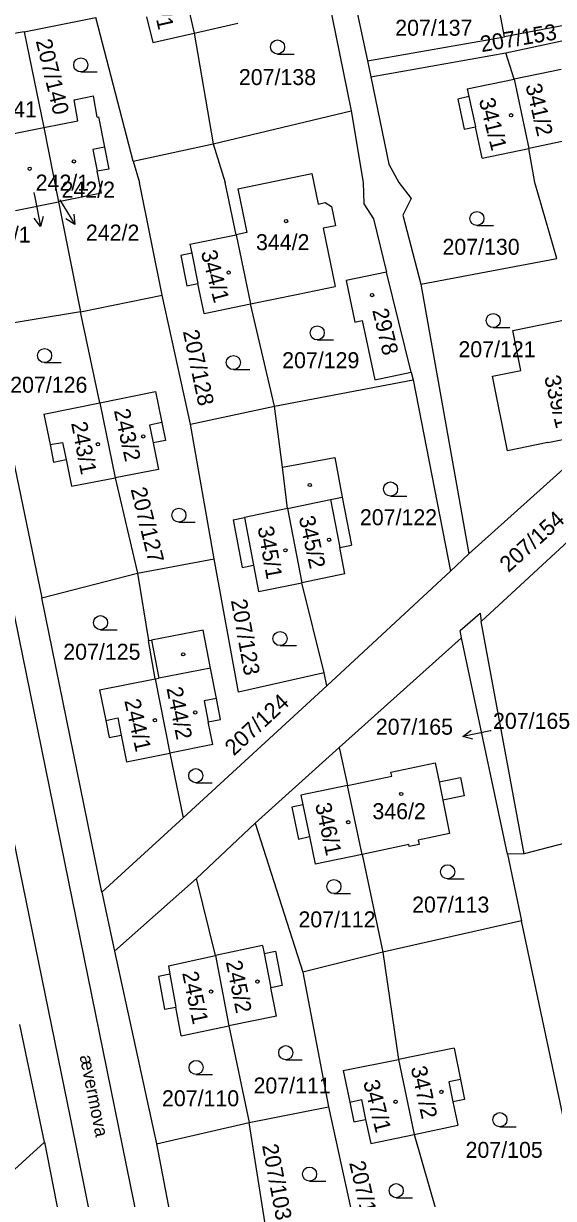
# Model space of a CAD drawing. Extents: x -735249 to -729401, y -1124843 to -1121828.
# Drawn here: x -733398.4 to -733341.9, y -1123608.1 to -1123483.1 of the extents above; entities that cross this region are included whole.
import ezdxf

# ---------------------------------------------------------------- set-up
doc = ezdxf.new("R2010")
doc.units = 0
for name, color, linetype in [('Vrstva 1', 7, 'Continuous'), ('Vrstva 15', 7, 'Continuous'), ('Vrstva 16', 7, 'Continuous'), ('Vrstva 18', 7, 'Continuous'), ('Vrstva 19', 7, 'Continuous'), ('Vrstva 25', 7, 'Continuous'), ('Vrstva 4', 7, 'Continuous')]:
    doc.layers.add(name, color=color, linetype=linetype)

msp = doc.modelspace()

# ---------------------------------------------------------------- linework, layer by layer
at = {"layer": 'Vrstva 1'}
for points in [[(-733369.14, -1123464.46), (-733363.48, -1123492.37)], [(-733382.01, -1123476.23), (-733380.17, -1123484.11)], [(-733347.14, -1123484.51), (-733348.48, -1123477.35)], [(-733363.26, -1123479.93), (-733361.74, -1123487.05)], [(-733398.28, -1123483.99), (-733390.66, -1123482.45)], [(-733386.68, -1123497.75), (-733390.66, -1123482.45)], [(-733385.26, -1123482.37), (-733384.6, -1123485.1)], [(-733380.17, -1123484.11), (-733375.54, -1123483.06)], [(-733338.22, -1123482.8), (-733347.14, -1123484.51)], [(-733398.28, -1123483.99), (-733408.46, -1123485.69)], [(-733398.28, -1123483.99), (-733396.21, -1123494.17)], [(-733384.6, -1123485.1), (-733380.17, -1123484.11)], [(-733380.17, -1123484.11), (-733378.17, -1123495.88)], [(-733361.74, -1123487.05), (-733347.14, -1123484.51)], [(-733346.99, -1123486.21), (-733338.04, -1123484.31)], [(-733361.74, -1123487.05), (-733361.37, -1123488.77)], [(-733361.37, -1123488.77), (-733346.99, -1123486.21)], [(-733346.11, -1123489.01), (-733346.99, -1123486.21)], [(-733341.1, -1123487.98), (-733346.11, -1123489.01)], [(-733361.37, -1123488.77), (-733359.46, -1123498.06)], [(-733351.11, -1123490.03), (-733346.11, -1123489.01)], [(-733346.11, -1123489.01), (-733344.56, -1123496.39)], [(-733392.97, -1123491.2), (-733390.92, -1123490.79)], [(-733390.51, -1123493.05), (-733390.92, -1123490.79)], [(-733350.93, -1123490.87), (-733352.12, -1123491.13)], [(-733351.11, -1123490.03), (-733350.93, -1123490.87)], [(-733392.56, -1123493.45), (-733392.97, -1123491.2)], [(-733352.12, -1123491.13), (-733351.43, -1123494.33)], [(-733396.21, -1123494.17), (-733392.56, -1123493.45)], [(-733390.51, -1123493.05), (-733390.36, -1123493.02)], [(-733390.36, -1123493.02), (-733389.73, -1123496.25)], [(-733378.17, -1123495.88), (-733363.48, -1123492.37)], [(-733363.48, -1123492.37), (-733362.19, -1123500)], [(-733402.05, -1123495.32), (-733396.21, -1123494.17)], [(-733396.21, -1123494.17), (-733394.63, -1123502.06)], [(-733351.43, -1123494.33), (-733350.23, -1123494.07)], [(-733349.51, -1123497.41), (-733350.23, -1123494.07)], [(-733386.68, -1123497.75), (-733378.17, -1123495.88)], [(-733378.17, -1123495.88), (-733376.89, -1123500)], [(-733340.98, -1123495.64), (-733344.56, -1123496.39)], [(-733389.73, -1123496.25), (-733389.27, -1123498.58)], [(-733349.51, -1123497.41), (-733344.56, -1123496.39)], [(-733343.9, -1123500), (-733344.56, -1123496.39)], [(-733386.68, -1123497.75), (-733386, -1123500)], [(-733359.46, -1123498.06), (-733358.39, -1123500)], [(-733389.27, -1123498.58), (-733390.51, -1123498.82)], [(-733390.05, -1123501.14), (-733390.51, -1123498.82)], [(-733375.54, -1123500.7), (-733367.65, -1123499.05)], [(-733367.65, -1123499.05), (-733366.98, -1123502.3)], [(-733393.31, -1123599.68), (-733413.74, -1123500)], [(-733362, -1123729.19), (-733408.72, -1123500)], [(-733383.58, -1123511.99), (-733386, -1123500)], [(-733375.72, -1123505.57), (-733376.89, -1123500)], [(-733375.54, -1123500.7), (-733374.59, -1123505.34)], [(-733362.19, -1123500), (-733362.11, -1123502.27)], [(-733358.39, -1123500), (-733357.08, -1123501.72)], [(-733341.56, -1123508.11), (-733343.9, -1123500)], [(-733399.21, -1123502.99), (-733394.63, -1123502.06)], [(-733390.05, -1123501.14), (-733394.63, -1123502.06)], [(-733394.63, -1123502.06), (-733392.3, -1123513.76)], [(-733366.98, -1123502.3), (-733366.24, -1123502.14)], [(-733366.24, -1123502.14), (-733365.57, -1123502.55)], [(-733362.11, -1123502.27), (-733361.1, -1123503.89)], [(-733357.08, -1123501.72), (-733357.95, -1123503.5)], [(-733365.57, -1123502.55), (-733365.15, -1123504.61)], [(-733357.95, -1123503.5), (-733356.06, -1123510.83)], [(-733365.15, -1123504.61), (-733366.45, -1123504.88)], [(-733361.1, -1123503.89), (-733359.7, -1123509.54)], [(-733380.64, -1123506.58), (-733375.72, -1123505.57)], [(-733374.59, -1123505.34), (-733375.72, -1123505.57)], [(-733375.72, -1123505.57), (-733374.2, -1123512.93)], [(-733366.45, -1123504.88), (-733365.18, -1123511.08)], [(-733380.64, -1123506.58), (-733380.44, -1123507.54)], [(-733380.44, -1123507.54), (-733381.62, -1123507.78)], [(-733381.62, -1123507.78), (-733380.96, -1123511)], [(-733356.06, -1123510.83), (-733341.56, -1123508.11)], [(-733359.7, -1123509.54), (-733363.98, -1123510.45)], [(-733357.07, -1123520.19), (-733359.7, -1123509.54)], [(-733380.96, -1123511), (-733379.78, -1123510.76)], [(-733379.13, -1123513.94), (-733379.78, -1123510.76)], [(-733369.27, -1123511.92), (-733365.18, -1123511.08)], [(-733363.98, -1123510.45), (-733363.06, -1123514.87)], [(-733356.06, -1123510.83), (-733350.93, -1123539.54)], [(-733392.3, -1123513.76), (-733383.58, -1123511.99)], [(-733380.56, -1123525.71), (-733383.58, -1123511.99)], [(-733374.2, -1123512.93), (-733369.27, -1123511.92)], [(-733379.13, -1123513.94), (-733374.2, -1123512.93)], [(-733371.62, -1123523.82), (-733374.2, -1123512.93)], [(-733392.3, -1123513.76), (-733402.42, -1123515.44)], [(-733390.24, -1123523.45), (-733392.3, -1123513.76)], [(-733363.06, -1123514.87), (-733362.29, -1123514.7)], [(-733362.29, -1123514.7), (-733360.95, -1123521.01)], [(-733346.25, -1123515.76), (-733340.34, -1123514.54)], [(-733402.42, -1123515.44), (-733396.39, -1123544.22)], [(-733345.38, -1123520), (-733346.25, -1123515.76)], [(-733371.62, -1123523.82), (-733356.86, -1123521.02)], [(-733360.95, -1123521.01), (-733357.07, -1123520.19)], [(-733357.07, -1123520.19), (-733356.86, -1123521.02)], [(-733356.86, -1123521.02), (-733352.88, -1123541.36)], [(-733348.43, -1123520.61), (-733345.38, -1123520)], [(-733346.81, -1123528.56), (-733348.43, -1123520.61)], [(-733390.24, -1123523.45), (-733384.3, -1123522.25)], [(-733384.3, -1123522.25), (-733383.63, -1123525.55)], [(-733396.19, -1123524.65), (-733390.24, -1123523.45)], [(-733390.24, -1123523.45), (-733388.61, -1123531.44)], [(-733396.19, -1123524.65), (-733395.53, -1123527.89)], [(-733380.56, -1123525.71), (-733371.62, -1123523.82)], [(-733370.79, -1123530.29), (-733371.62, -1123523.82)], [(-733383.63, -1123525.55), (-733383.25, -1123527.46)], [(-733378.06, -1123540.07), (-733380.56, -1123525.71)], [(-733342.51, -1123527.68), (-733337.93, -1123526.75)], [(-733395.53, -1123527.89), (-733395.16, -1123529.76)], [(-733383.25, -1123527.46), (-733384.55, -1123527.72)], [(-733384.55, -1123527.72), (-733383.98, -1123530.56)], [(-733350.93, -1123539.54), (-733337.8, -1123527.75)], [(-733342.51, -1123527.68), (-733346.81, -1123528.56)], [(-733395.16, -1123529.76), (-733393.82, -1123529.49)], [(-733393.82, -1123529.49), (-733393.25, -1123532.33)], [(-733370.79, -1123530.29), (-733365.21, -1123529.27)], [(-733365.21, -1123529.27), (-733364.42, -1123533.51)], [(-733383.98, -1123530.56), (-733388.61, -1123531.44)], [(-733370.23, -1123534.71), (-733370.79, -1123530.29)], [(-733393.25, -1123532.33), (-733388.61, -1123531.44)], [(-733388.61, -1123531.44), (-733386.23, -1123541.59)], [(-733364.42, -1123533.51), (-733363.44, -1123538.6)], [(-733370.23, -1123534.71), (-733374.83, -1123535.65)], [(-733370.23, -1123534.71), (-733368.73, -1123542.6)], [(-733376.04, -1123535.9), (-733374.83, -1123535.65)], [(-733376.04, -1123535.9), (-733375.07, -1123540.97)], [(-733349.62, -1123546.74), (-733339.39, -1123537.3)], [(-733364.68, -1123538.84), (-733363.44, -1123538.6)], [(-733364.13, -1123541.67), (-733364.68, -1123538.84)], [(-733350.93, -1123539.54), (-733352.88, -1123541.36)], [(-733386.23, -1123541.59), (-733378.06, -1123540.07)], [(-733375.47, -1123554.25), (-733378.06, -1123540.07)], [(-733375.07, -1123540.97), (-733373.86, -1123540.74)], [(-733373.86, -1123540.74), (-733373.33, -1123543.52)], [(-733396.39, -1123544.22), (-733386.23, -1123541.59)], [(-733386.23, -1123541.59), (-733385.03, -1123548.76)], [(-733364.13, -1123541.67), (-733368.73, -1123542.6)], [(-733352.88, -1123541.36), (-733366.06, -1123553.57)], [(-733373.33, -1123543.52), (-733368.73, -1123542.6)], [(-733366.35, -1123552.18), (-733368.73, -1123542.6)], [(-733390.01, -1123575.53), (-733396.39, -1123544.22)], [(-733351.87, -1123547.67), (-733349.74, -1123545.84)], [(-733349.74, -1123545.84), (-733349.62, -1123546.74)], [(-733345.04, -1123571.46), (-733349.62, -1123546.74)], [(-733379.23, -1123547.63), (-733384.74, -1123548.7)], [(-733378.44, -1123551.68), (-733379.23, -1123547.63)], [(-733351.7, -1123548.47), (-733364.74, -1123560.13)], [(-733351.7, -1123548.47), (-733351.87, -1123547.67)], [(-733346.82, -1123571.49), (-733351.7, -1123548.47)], [(-733385.03, -1123548.76), (-733384.74, -1123548.7)], [(-733384.35, -1123552.84), (-733385.03, -1123548.76)], [(-733377.81, -1123554.93), (-733378.44, -1123551.68)], [(-733366.35, -1123552.18), (-733375.47, -1123554.25)], [(-733366.06, -1123553.57), (-733366.35, -1123552.18)], [(-733390.26, -1123553.99), (-733384.35, -1123552.84)], [(-733384.35, -1123552.84), (-733382.79, -1123560.74)], [(-733366.06, -1123553.57), (-733381.34, -1123567.62)], [(-733390.26, -1123553.99), (-733389.58, -1123557.27)], [(-733377.38, -1123557.14), (-733377.81, -1123554.93)], [(-733389.58, -1123557.27), (-733389.23, -1123559.08)], [(-733378.68, -1123557.39), (-733377.38, -1123557.14)], [(-733378.2, -1123559.83), (-733378.68, -1123557.39)], [(-733389.23, -1123559.08), (-733387.95, -1123558.82)], [(-733387.95, -1123558.82), (-733387.38, -1123561.66)], [(-733378.2, -1123559.83), (-733382.79, -1123560.74)], [(-733387.38, -1123561.66), (-733382.79, -1123560.74)], [(-733382.79, -1123560.74), (-733381.34, -1123567.62)], [(-733364.74, -1123560.13), (-733373.69, -1123568.2)], [(-733364.74, -1123560.13), (-733363.84, -1123564.16)], [(-733359.24, -1123562.75), (-733354.51, -1123561.76)], [(-733354.51, -1123561.76), (-733354.1, -1123563.78)], [(-733363.84, -1123564.16), (-733359.15, -1123563.18)], [(-733359.15, -1123563.18), (-733359.24, -1123562.75)], [(-733354.1, -1123563.78), (-733351.83, -1123563.32)], [(-733351.83, -1123563.32), (-733351.43, -1123565.26)], [(-733363.84, -1123564.16), (-733368.83, -1123565.2)], [(-733362.3, -1123571.51), (-733363.84, -1123564.16)], [(-733368.83, -1123565.2), (-733368.62, -1123566.22)], [(-733351.43, -1123565.26), (-733353.71, -1123565.72)], [(-733353.71, -1123565.72), (-733352.98, -1123569.29)], [(-733368.62, -1123566.22), (-733369.79, -1123566.47)], [(-733369.79, -1123566.47), (-733369.07, -1123569.87)], [(-733381.34, -1123567.62), (-733390.01, -1123575.53)], [(-733373.69, -1123568.2), (-733379.92, -1123574.08)], [(-733373.69, -1123568.2), (-733368.61, -1123584.05)], [(-733329.51, -1123567.4), (-733345.04, -1123571.46)], [(-733369.07, -1123569.87), (-733367.9, -1123569.62)], [(-733367.9, -1123569.62), (-733367.28, -1123572.55)], [(-733352.98, -1123569.29), (-733356.32, -1123569.99)], [(-733357.34, -1123570.47), (-733362.3, -1123571.51)], [(-733357.3, -1123570.68), (-733357.34, -1123570.47)], [(-733356.22, -1123570.45), (-733357.3, -1123570.68)], [(-733356.32, -1123569.99), (-733356.22, -1123570.45)], [(-733362.3, -1123571.51), (-733367.28, -1123572.55)], [(-733362.3, -1123571.51), (-733360.08, -1123581.91)], [(-733345.04, -1123571.46), (-733346.82, -1123571.49)], [(-733346.82, -1123571.49), (-733345.31, -1123578.59)], [(-733379.92, -1123574.08), (-733388.65, -1123581.8)], [(-733377.92, -1123582.28), (-733379.92, -1123574.08)], [(-733390.01, -1123575.53), (-733388.65, -1123581.8)], [(-733345.31, -1123578.59), (-733360.08, -1123581.91)], [(-733340.49, -1123601.25), (-733345.31, -1123578.59)], [(-733388.65, -1123581.8), (-733384.18, -1123602.31)], [(-733382.93, -1123583.35), (-733377.92, -1123582.28)], [(-733372.9, -1123581.2), (-733377.92, -1123582.28)], [(-733377.92, -1123582.28), (-733376.49, -1123589.76)], [(-733372.9, -1123581.2), (-733372.73, -1123582.04)], [(-733372.73, -1123582.04), (-733371.53, -1123581.81)], [(-733371.53, -1123581.81), (-733370.81, -1123585.46)], [(-733360.08, -1123581.91), (-733368.61, -1123584.05)], [(-733360.08, -1123581.91), (-733358.41, -1123593.33)], [(-733382.93, -1123583.35), (-733382.76, -1123584.27)], [(-733382.76, -1123584.27), (-733383.99, -1123584.49)], [(-733383.99, -1123584.49), (-733383.34, -1123587.99)], [(-733368.61, -1123584.05), (-733365.88, -1123598.36)], [(-733370.81, -1123585.46), (-733372.01, -1123585.7)], [(-733371.42, -1123588.71), (-733372.01, -1123585.7)], [(-733383.34, -1123587.99), (-733382.12, -1123587.76)], [(-733381.56, -1123590.81), (-733382.12, -1123587.76)], [(-733396.12, -1123602.13), (-733398.74, -1123589.61)], [(-733381.56, -1123590.81), (-733376.49, -1123589.76)], [(-733371.42, -1123588.71), (-733376.49, -1123589.76)], [(-733376.49, -1123589.76), (-733374.33, -1123600.04)], [(-733352.49, -1123592.14), (-733358.41, -1123593.33)], [(-733352.49, -1123592.14), (-733351.82, -1123595.45)], [(-733364.33, -1123594.52), (-733358.41, -1123593.33)], [(-733358.41, -1123593.33), (-733356.75, -1123601.3)], [(-733364.33, -1123594.52), (-733363.62, -1123597.87)], [(-733351.82, -1123595.45), (-733351.38, -1123597.58)], [(-733374.33, -1123600.04), (-733365.88, -1123598.36)], [(-733365.88, -1123598.36), (-733362.52, -1123613.78)], [(-733363.62, -1123597.87), (-733363.18, -1123599.97)], [(-733351.38, -1123597.58), (-733352.63, -1123597.84)], [(-733352.63, -1123597.84), (-733352.12, -1123600.32)], [(-733364.88, -1123740.38), (-733393.31, -1123599.68)], [(-733363.18, -1123599.97), (-733361.92, -1123599.71)], [(-733361.92, -1123599.71), (-733361.38, -1123602.28)], [(-733384.18, -1123602.31), (-733374.33, -1123600.04)], [(-733372.5, -1123611.48), (-733374.33, -1123600.04)], [(-733356.75, -1123601.3), (-733352.12, -1123600.32)], [(-733396.12, -1123602.13), (-733405.28, -1123610.42)], [(-733396.12, -1123602.13), (-733394.56, -1123610.12)], [(-733384.18, -1123602.31), (-733378.54, -1123631.79)], [(-733361.38, -1123602.28), (-733356.75, -1123601.3)], [(-733356.75, -1123601.3), (-733353.64, -1123612.16)]]:
    msp.add_lwpolyline(points, dxfattribs=at)
at = {"layer": 'Vrstva 16'}
for points in [[(-733397.26, -1123501.07), (-733397.13, -1123501.76)], [(-733394.5, -1123501.82), (-733394.44, -1123501.91)], [(-733348.56, -1123558.35), (-733348.64, -1123558.37)]]:
    msp.add_lwpolyline(points, dxfattribs=at)
at = {"layer": 'Vrstva 25'}
for points in [[(-733371.3, -1123486.34), (-733369.55, -1123486.34)], [(-733392.26, -1123488.25), (-733390.51, -1123488.25)], [(-733397.13, -1123501.76), (-733396.558, -1123504.704)], [(-733394.44, -1123501.91), (-733392.909, -1123504.489)], [(-733392.989, -1123503.374), (-733392.909, -1123504.489), (-733393.849, -1123503.884)], [(-733396.258, -1123503.627), (-733396.558, -1123504.704), (-733397.239, -1123503.818)], [(-733350.07, -1123504.59), (-733348.32, -1123504.59)], [(-733348.33, -1123515.45), (-733346.58, -1123515.45)], [(-733367.08, -1123516.76), (-733365.33, -1123516.76)], [(-733396.11, -1123519.18), (-733394.36, -1123519.18)], [(-733376.01, -1123519.92), (-733374.26, -1123519.92)], [(-733359.27, -1123533.38), (-733357.52, -1123533.38)], [(-733381.81, -1123536.16), (-733380.06, -1123536.16)], [(-733390.15, -1123547.6), (-733388.4, -1123547.6)], [(-733371.04, -1123549.29), (-733369.29, -1123549.29)], [(-733350.498, -1123559.261), (-733351.578, -1123558.973), (-733350.699, -1123558.283)], [(-733348.64, -1123558.37), (-733351.578, -1123558.973)], [(-733380.01, -1123563.88), (-733378.26, -1123563.88)], [(-733353.19, -1123574.11), (-733351.44, -1123574.11)], [(-733365.3, -1123575.68), (-733363.55, -1123575.68)], [(-733370.43, -1123593.36), (-733368.68, -1123593.36)], [(-733379.98, -1123594.93), (-733378.23, -1123594.93)], [(-733347.63, -1123600.49), (-733345.88, -1123600.49)], [(-733367.9, -1123606.28), (-733366.15, -1123606.28)], [(-733358.67, -1123608.04), (-733356.92, -1123608.04)]]:
    msp.add_lwpolyline(points, dxfattribs=at)
for centre, radius in [((-733371.3, -1123485.59), 0.75), ((-733392.26, -1123487.5), 0.75), ((-733346.44, -1123492.85), 0.175), ((-733397.7, -1123498.55), 0.175), ((-733392.99, -1123497.76), 0.175), ((-733350.07, -1123503.84), 0.75), ((-733370.4, -1123504.12), 0.175), ((-733376.51, -1123509.59), 0.175), ((-733361.24, -1123511.99), 0.175), ((-733348.33, -1123514.7), 0.75), ((-733367.08, -1123516.01), 0.75), ((-733396.11, -1123518.43), 0.75), ((-733376.01, -1123519.17), 0.75), ((-733385.61, -1123527.03), 0.175), ((-733390.43, -1123527.86), 0.175), ((-733367.88, -1123532.2), 0.175), ((-733359.27, -1123532.63), 0.75), ((-733381.81, -1123535.41), 0.75), ((-733365.82, -1123538.03), 0.175), ((-733370.47, -1123539.15), 0.175), ((-733390.15, -1123546.85), 0.75), ((-733371.04, -1123548.54), 0.75), ((-733381.35, -1123550.22), 0.175), ((-733384.37, -1123557.23), 0.175), ((-733380.07, -1123556.4), 0.175), ((-733380.01, -1123563.13), 0.75), ((-733358.13, -1123565.08), 0.175), ((-733363.78, -1123568.08), 0.175), ((-733353.19, -1123573.36), 0.75), ((-733365.3, -1123574.93), 0.75), ((-733378.38, -1123586.11), 0.175), ((-733373.45, -1123585.04), 0.175), ((-733370.43, -1123592.61), 0.75), ((-733379.98, -1123594.18), 0.75), ((-733353.85, -1123596.78), 0.175), ((-733358.74, -1123597.83), 0.175), ((-733347.63, -1123599.74), 0.75), ((-733367.9, -1123605.53), 0.75), ((-733358.67, -1123607.29), 0.75)]:
    msp.add_circle(centre, radius, dxfattribs=at)
at = {"layer": 'Vrstva 4'}
for points in [[(-733350.93, -1123490.87), (-733350.23, -1123494.07)], [(-733389.73, -1123496.25), (-733390.96, -1123496.49)], [(-733390.96, -1123496.49), (-733390.51, -1123498.82)], [(-733380.44, -1123507.54), (-733379.78, -1123510.76)], [(-733383.63, -1123525.55), (-733384.94, -1123525.82)], [(-733384.94, -1123525.82), (-733384.55, -1123527.72)], [(-733395.53, -1123527.89), (-733394.19, -1123527.66)], [(-733394.19, -1123527.66), (-733393.82, -1123529.49)], [(-733365.65, -1123533.76), (-733364.42, -1123533.51)], [(-733370.23, -1123534.71), (-733365.65, -1123533.76)], [(-733365.65, -1123533.76), (-733364.68, -1123538.84)], [(-733374.83, -1123535.65), (-733373.86, -1123540.74)], [(-733384.74, -1123548.7), (-733383.95, -1123552.76)], [(-733378.44, -1123551.68), (-733383.95, -1123552.76)], [(-733384.35, -1123552.84), (-733383.95, -1123552.76)], [(-733377.81, -1123554.93), (-733379.11, -1123555.18)], [(-733379.11, -1123555.18), (-733378.68, -1123557.39)], [(-733389.58, -1123557.27), (-733388.32, -1123556.99)], [(-733388.32, -1123556.99), (-733387.95, -1123558.82)], [(-733354.1, -1123563.78), (-733353.71, -1123565.72)], [(-733368.62, -1123566.22), (-733367.9, -1123569.62)], [(-733372.73, -1123582.04), (-733372.01, -1123585.7)], [(-733382.76, -1123584.27), (-733382.12, -1123587.76)], [(-733351.82, -1123595.45), (-733353.06, -1123595.7)], [(-733353.06, -1123595.7), (-733352.63, -1123597.84)], [(-733363.62, -1123597.87), (-733362.37, -1123597.6)], [(-733362.37, -1123597.6), (-733361.92, -1123599.71)]]:
    msp.add_lwpolyline(points, dxfattribs=at)

# ---------------------------------------------------------------- texts
at = {"layer": 'Vrstva 15'}
msp.add_text('ævermova', height=1.4, rotation=281.30224, dxfattribs=at).set_placement((-733392.395, -1123592.986))
at = {"layer": 'Vrstva 16'}
for s, p in [('242/1', (-733403.286, -1123506.4)), ('242/2', (-733391.71, -1123506.19)), ('207/165', (-733360.837, -1123558.77))]:
    msp.add_text(s, height=1.7, dxfattribs=at).set_placement(p)
at = {"layer": 'Vrstva 18'}
for s, p in [('207/137', (-733358.77, -1123484.39)), ('207/138', (-733375.42, -1123489.64)), ('207/141', (-733405.16, -1123493.07)), ('207/130', (-733353.74, -1123507.7)), ('207/121', (-733352.04, -1123518.6)), ('207/129', (-733370.81, -1123519.77)), ('207/126', (-733399.77, -1123522.38)), ('207/122', (-733362.53, -1123536.48)), ('207/125', (-733394.12, -1123550.79)), ('207/165', (-733348.36, -1123558.15)), ('207/113', (-733356.97, -1123577.7)), ('207/112', (-733369.08, -1123579.27)), ('207/111', (-733373.86, -1123596.95)), ('207/110', (-733383.61, -1123598.31)), ('207/105', (-733351.28, -1123603.8))]:
    msp.add_text(s, height=1.7, dxfattribs=at).set_placement(p)
for s, rotation, p in [('207/153', 9.60008, (-733349.567, -1123486.14)), ('207/140', 283.60226, (-733397.059, -1123484.947)), ('207/128', 281.90224, (-733381.394, -1123515.854)), ('207/127', 283.70226, (-733386.959, -1123532.646)), ('207/154', 42.00033, (-733346.706, -1123541.578)), ('207/123', 280.20223, (-733376.278, -1123544.481)), ('207/124', 42.80034, (-733375.96, -1123561.098)), ('207/103', 280.70223, (-733372.957, -1123602.469)), ('207/104', 283.30225, (-733363.69, -1123604.328))]:
    msp.add_text(s, height=1.7, rotation=rotation, dxfattribs=at).set_placement(p)
at = {"layer": 'Vrstva 19'}
for s, rotation, p in [('343/1', 282.50225, (-733385.202, -1123478.301)), ('341/2', 283.30225, (-733344.91, -1123489.678)), ('341/1', 284.10226, (-733349.878, -1123491.225)), ('344/1', 284.70226, (-733379.486, -1123507.432)), ('2978', 283.50226, (-733361.229, -1123513.607)), ('339/1', 283.20225, (-733342.92, -1123520.729)), ('243/2', 282.60225, (-733388.742, -1123524.271)), ('243/1', 281.00224, (-733393.296, -1123525.608)), ('345/2', 282.40225, (-733369.052, -1123535.662)), ('345/1', 280.10223, (-733373.439, -1123536.721)), ('244/2', 281.20224, (-733383.135, -1123553.837)), ('244/1', 282.70225, (-733387.631, -1123555.151)), ('346/1', 282.40225, (-733367.322, -1123566.192)), ('245/2', 281.40224, (-733376.815, -1123582.946)), ('245/1', 281.90224, (-733381.474, -1123584.124)), ('347/2', 282.30224, (-733357.132, -1123594.212)), ('347/1', 284.10226, (-733362.198, -1123595.725))]:
    msp.add_text(s, height=1.7, rotation=rotation, dxfattribs=at).set_placement(p)
for s, p in [('242/1', (-733397.06, -1123500.87)), ('242/2', (-733394.3, -1123501.62)), ('344/2', (-733373.598, -1123507.21)), ('346/2', (-733361.2, -1123567.76))]:
    msp.add_text(s, height=1.7, dxfattribs=at).set_placement(p)

doc.saveas('drawing.dxf')
